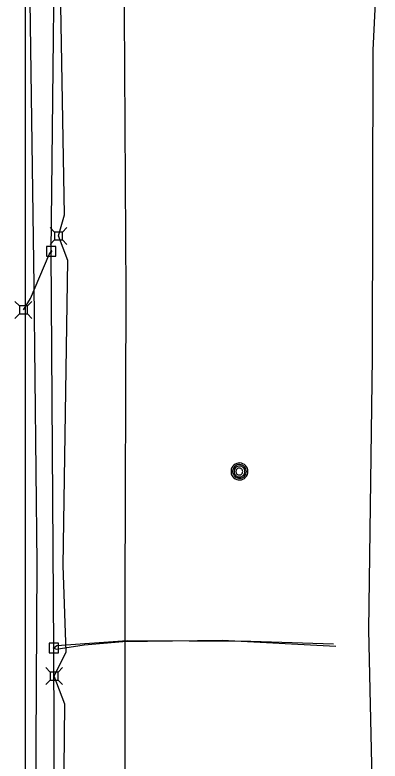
# Model space of a CAD drawing. Extents: x 600849 to 606371, y 330010 to 403088.
# Drawn here: x 602050.9 to 602193, y 373775.3 to 374065.7 of the extents above; entities that cross this region are included whole.
import ezdxf

# ---------------------------------------------------------------- set-up
doc = ezdxf.new("R2010")
doc.units = 0
for name, color, linetype in [('E_UTL_AG_Bold', 7, 'Continuous'), ('E_UTL_E_UG', 7, 'Continuous'), ('E_UTL_EPowerPole', 7, 'Continuous'), ('E_UTL_G_UG', 7, 'Continuous'), ('E_UTL_MH', 7, 'Continuous'), ('E_UTL_Overhead', 7, 'Continuous'), ('E_UTL_T_UG', 7, 'Continuous'), ('E_UTL_TV_UG', 7, 'Continuous')]:
    doc.layers.add(name, color=color, linetype=linetype)

msp = doc.modelspace()

# ---------------------------------------------------------------- linework, layer by layer
at = {"layer": 'E_UTL_AG_Bold'}
for points in [[(602066.34, 373981.2), (602064.59, 373982.96)], [(602069.44, 373981.2), (602071.19, 373982.96)], [(602069.44, 373981.2), (602066.34, 373981.2)], [(602066.34, 373981.2), (602066.34, 373978.11)], [(602069.44, 373978.11), (602069.44, 373981.2)], [(602066.34, 373978.11), (602064.59, 373976.36)], [(602066.34, 373978.11), (602069.44, 373978.11)], [(602069.44, 373978.11), (602071.19, 373976.36)], [(602052.69, 373952.42), (602050.94, 373954.17)], [(602055.79, 373952.42), (602057.54, 373954.17)], [(602055.79, 373952.42), (602052.69, 373952.42)], [(602052.69, 373952.42), (602052.69, 373949.32)], [(602055.79, 373949.32), (602055.79, 373952.42)], [(602052.69, 373949.32), (602050.94, 373947.57)], [(602052.69, 373949.32), (602055.79, 373949.32)], [(602055.79, 373949.32), (602057.54, 373947.57)], [(602064.65, 373809.92), (602062.9, 373811.67)], [(602067.75, 373809.92), (602069.5, 373811.67)], [(602067.75, 373809.92), (602064.65, 373809.92)], [(602064.65, 373809.92), (602064.65, 373806.82)], [(602067.75, 373806.82), (602067.75, 373809.92)], [(602064.65, 373806.82), (602062.9, 373805.07)], [(602064.65, 373806.82), (602067.75, 373806.82)], [(602067.75, 373806.82), (602069.5, 373805.07)]]:
    msp.add_lwpolyline(points, dxfattribs=at)
at = {"layer": 'E_UTL_E_UG'}
for points in [[(602189.83, 372554.06), (602190.44, 372619.03), (602189.27, 372718.25), (602189.23, 372778.42), (602189.75, 372830), (602187.06, 372900.33), (602191.33, 372932.65), (602189.94, 372977.88), (602189.57, 373091.61), (602188.9, 373177.68), (602191.21, 373315.12), (602192.48, 373414.48), (602191.12, 373506.07), (602187.54, 373551.4), (602192.95, 373612.54), (602191.22, 373709.93), (602188.61, 373826.39), (602190.06, 373932.35), (602190.26, 374051.96), (602192.97, 374107.93), (602191.87, 374137.94), (602190.9, 374174.67), (602191.01, 374175.79)], [(602054.24, 373950.87), (602057, 373955.34), (602064.22, 373972.45), (602065.08, 373973.66)], [(602066.09, 373819.32), (602067.27, 373820.27), (602094.54, 373822.29), (602142.67, 373822.02), (602174.82, 373820.96)]]:
    msp.add_lwpolyline(points, dxfattribs=at)
at = {"layer": 'E_UTL_EPowerPole'}
for points in [[(602065.05, 373975.51), (602065.05, 373978.42)], [(602066.89, 373975.51), (602063.2, 373975.51)], [(602063.2, 373975.51), (602063.2, 373971.82)], [(602065.32, 373973.66), (602065.31, 373973.71), (602065.3, 373973.75), (602065.28, 373973.79), (602065.25, 373973.83), (602065.22, 373973.86), (602065.18, 373973.88), (602065.13, 373973.9), (602065.09, 373973.9), (602065.04, 373973.9), (602065, 373973.89), (602064.96, 373973.87), (602064.92, 373973.84), (602064.89, 373973.81), (602064.87, 373973.77), (602064.85, 373973.73), (602064.84, 373973.69), (602064.84, 373973.64), (602064.85, 373973.6), (602064.87, 373973.55), (602064.89, 373973.52), (602064.92, 373973.48), (602064.96, 373973.46), (602065, 373973.44), (602065.04, 373973.43), (602065.09, 373973.43), (602065.13, 373973.43), (602065.18, 373973.45), (602065.22, 373973.47), (602065.25, 373973.5), (602065.28, 373973.53), (602065.3, 373973.58), (602065.31, 373973.62), (602065.32, 373973.66)], [(602066.89, 373971.82), (602066.89, 373975.51)], [(602063.2, 373971.82), (602066.89, 373971.82)], [(602066.06, 373821.17), (602066.06, 373824.08)], [(602067.9, 373821.17), (602064.22, 373821.17)], [(602064.22, 373821.17), (602064.22, 373817.48)], [(602066.33, 373819.32), (602066.33, 373819.37), (602066.31, 373819.41), (602066.29, 373819.45), (602066.26, 373819.49), (602066.23, 373819.52), (602066.19, 373819.54), (602066.15, 373819.56), (602066.1, 373819.56), (602066.06, 373819.56), (602066.01, 373819.55), (602065.97, 373819.53), (602065.94, 373819.5), (602065.9, 373819.47), (602065.88, 373819.43), (602065.86, 373819.39), (602065.85, 373819.35), (602065.85, 373819.3), (602065.86, 373819.26), (602065.88, 373819.21), (602065.9, 373819.18), (602065.94, 373819.14), (602065.97, 373819.12), (602066.01, 373819.1), (602066.06, 373819.09), (602066.1, 373819.09), (602066.15, 373819.09), (602066.19, 373819.11), (602066.23, 373819.13), (602066.26, 373819.16), (602066.29, 373819.2), (602066.31, 373819.24), (602066.33, 373819.28), (602066.33, 373819.32)], [(602067.9, 373817.48), (602067.9, 373821.17)], [(602064.22, 373817.48), (602067.9, 373817.48)]]:
    msp.add_lwpolyline(points, dxfattribs=at)
at = {"layer": 'E_UTL_G_UG'}
msp.add_lwpolyline([(602093.81, 373740.06), (602093.88, 373840.43), (602094.21, 373957.37), (602093.62, 374066.3), (602093.77, 374107.98), (602093.74, 374141.71), (602093.99, 374143.94), (602093.56, 374214.01), (602093.59, 374402.48), (602092.94, 374546.11), (602091.98, 374738.36), (602091.44, 374861.28), (602092.27, 374940.65)], dxfattribs=at)
at = {"layer": 'E_UTL_MH'}
for points in [[(602141.57, 373888.03), (602141.51, 373888.65), (602141.34, 373889.25), (602141.05, 373889.81), (602140.66, 373890.3), (602140.19, 373890.71), (602139.65, 373891.03), (602139.05, 373891.23), (602138.43, 373891.32), (602137.8, 373891.29), (602137.2, 373891.14), (602136.62, 373890.88), (602136.11, 373890.52), (602135.68, 373890.07), (602135.34, 373889.54), (602135.11, 373888.96), (602134.99, 373888.34), (602134.99, 373887.71), (602135.11, 373887.1), (602135.34, 373886.51), (602135.68, 373885.99), (602136.11, 373885.53), (602136.62, 373885.17), (602137.2, 373884.91), (602137.8, 373884.76), (602138.43, 373884.73), (602139.05, 373884.82), (602139.65, 373885.02), (602140.19, 373885.34), (602140.66, 373885.75), (602141.05, 373886.24), (602141.34, 373886.8), (602141.51, 373887.4), (602141.57, 373888.03)], [(602140.96, 373888.02), (602140.91, 373888.53), (602140.77, 373889.02), (602140.53, 373889.47), (602140.22, 373889.87), (602139.83, 373890.2), (602139.39, 373890.46), (602138.91, 373890.62), (602138.41, 373890.7), (602137.9, 373890.67), (602137.41, 373890.55), (602136.94, 373890.34), (602136.53, 373890.04), (602136.18, 373889.68), (602135.9, 373889.25), (602135.71, 373888.78), (602135.62, 373888.28), (602135.62, 373887.77), (602135.71, 373887.27), (602135.9, 373886.8), (602136.18, 373886.37), (602136.53, 373886), (602136.94, 373885.7), (602137.41, 373885.49), (602137.9, 373885.37), (602138.41, 373885.35), (602138.91, 373885.42), (602139.39, 373885.59), (602139.83, 373885.84), (602140.22, 373886.17), (602140.53, 373886.57), (602140.77, 373887.03), (602140.91, 373887.52), (602140.96, 373888.02)], [(602140.4, 373887.99), (602140.36, 373888.4), (602140.24, 373888.78), (602140.06, 373889.14), (602139.81, 373889.46), (602139.5, 373889.73), (602139.15, 373889.93), (602138.77, 373890.06), (602138.37, 373890.12), (602137.96, 373890.1), (602137.57, 373890.01), (602137.2, 373889.84), (602136.87, 373889.6), (602136.59, 373889.31), (602136.37, 373888.97), (602136.22, 373888.59), (602136.15, 373888.2), (602136.15, 373887.79), (602136.22, 373887.39), (602136.37, 373887.02), (602136.59, 373886.68), (602136.87, 373886.38), (602137.2, 373886.15), (602137.57, 373885.98), (602137.96, 373885.89), (602138.37, 373885.87), (602138.77, 373885.92), (602139.15, 373886.06), (602139.5, 373886.26), (602139.81, 373886.52), (602140.06, 373886.84), (602140.24, 373887.2), (602140.36, 373887.59), (602140.4, 373887.99)], [(602139.54, 373887.98), (602139.52, 373888.23), (602139.45, 373888.47), (602139.33, 373888.7), (602139.17, 373888.9), (602138.98, 373889.06), (602138.76, 373889.19), (602138.52, 373889.27), (602138.27, 373889.31), (602138.02, 373889.3), (602137.77, 373889.24), (602137.54, 373889.13), (602137.34, 373888.98), (602137.16, 373888.8), (602137.02, 373888.59), (602136.93, 373888.35), (602136.88, 373888.1), (602136.88, 373887.85), (602136.93, 373887.6), (602137.02, 373887.37), (602137.16, 373887.15), (602137.34, 373886.97), (602137.54, 373886.82), (602137.77, 373886.72), (602138.02, 373886.66), (602138.27, 373886.65), (602138.52, 373886.68), (602138.76, 373886.77), (602138.98, 373886.89), (602139.17, 373887.06), (602139.33, 373887.26), (602139.45, 373887.48), (602139.52, 373887.73), (602139.54, 373887.98)]]:
    msp.add_lwpolyline(points, dxfattribs=at)
at = {"layer": 'E_UTL_Overhead'}
msp.add_lwpolyline([(602066.88, 372572.55), (602066.55, 372750.09), (602066.67, 372928.36), (602066.71, 373104.63), (602066.76, 373255.95), (602066.7, 373401.26), (602066.33, 373549.72), (602066.53, 373686.74), (602066.09, 373819.32), (602065.08, 373973.66), (602066.98, 374151.67), (602066.34, 374292.77), (602066.62, 374583.45), (602066.23, 374727.52), (602065.76, 374864.44), (602065.08, 375005.94)], dxfattribs=at)
at = {"layer": 'E_UTL_T_UG'}
for points in [[(602055.02, 373190.4), (602054.9, 376316.68), (602051.39, 376320.34), (602051.52, 376386.68)], [(602068.58, 373258.01), (602057.27, 373266.13), (602059.52, 373401.16), (602060.46, 373547.72), (602058.7, 373687.55), (602059.6, 373852.23), (602058.36, 373960.35), (602056.34, 374107.97), (602058.51, 374151.79), (602063.85, 374154.37), (602057.74, 374155.62), (602058.05, 374163.73), (602058.99, 374288.87), (602057.85, 374433.74), (602053.94, 374597.47), (602053.83, 374737.56), (602056.65, 374876.16), (602056.56, 375006.47)], [(602069.25, 373697.02), (602070.39, 373797.49), (602066.2, 373808.37), (602070.91, 373817.86), (602069.66, 373851.44), (602071.5, 373970.08), (602067.89, 373979.66), (602070.17, 373987.87), (602068.15, 374106.5), (602066.88, 374153.3), (602077.31, 374161.73), (602076.96, 374285.68), (602070.42, 374299.98), (602067.1, 374303.2), (602067.95, 374312.77), (602070.78, 374433.81)]]:
    msp.add_lwpolyline(points, dxfattribs=at)
at = {"layer": 'E_UTL_TV_UG'}
msp.add_lwpolyline([(602066.09, 373819.32), (602066.92, 373818.91), (602077.83, 373820.56), (602092.91, 373821.85), (602131.55, 373822.32), (602175.81, 373820.03)], dxfattribs=at)

doc.saveas('drawing.dxf')
